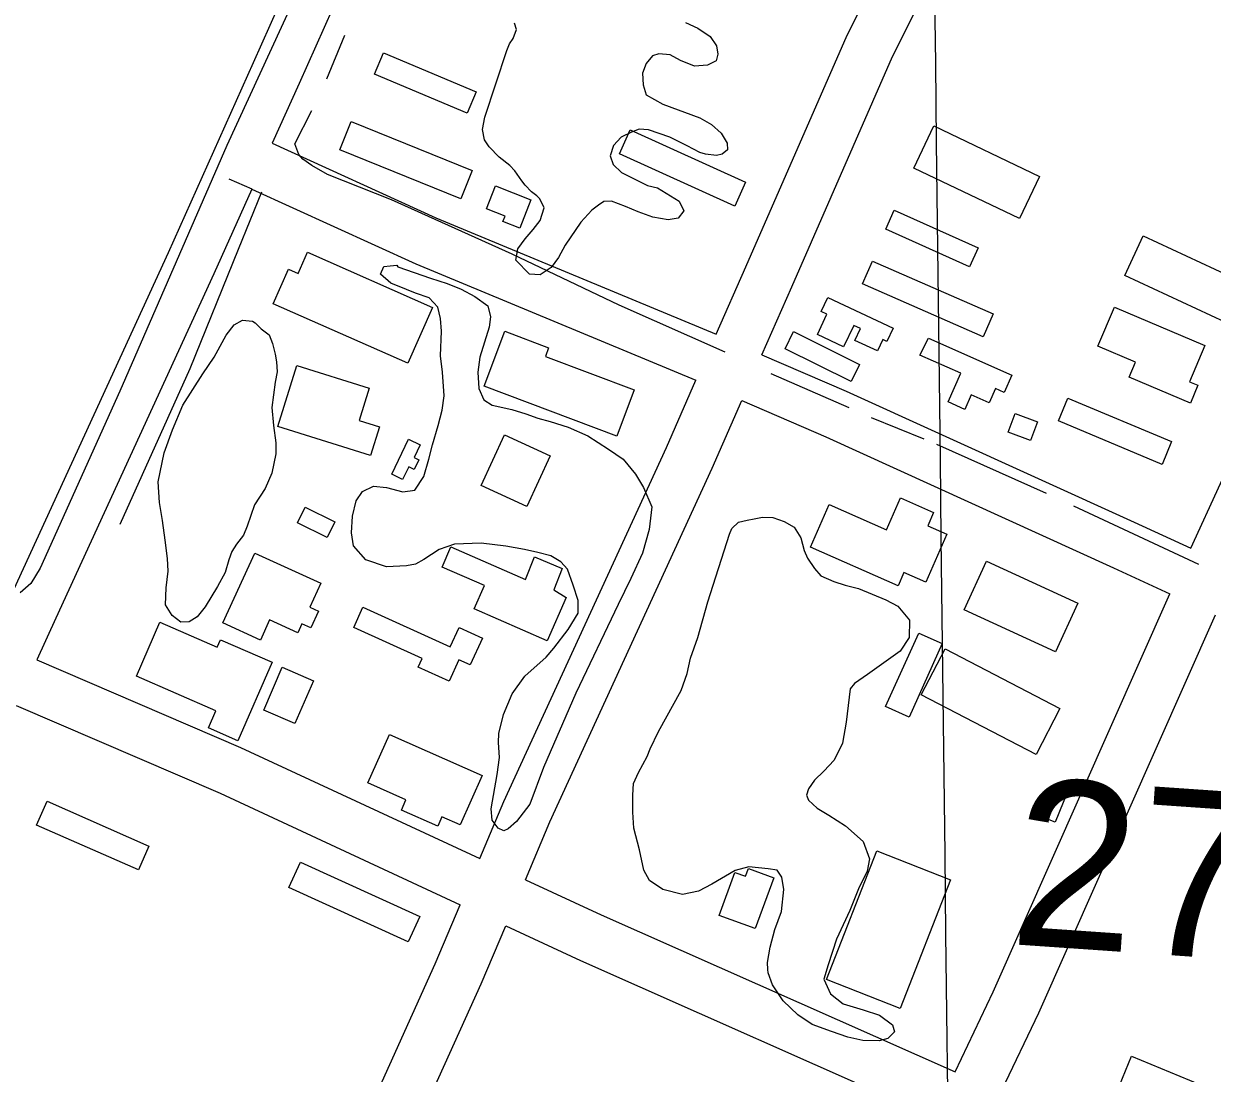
# Model space of a CAD drawing. Extents: x 3683402 to 3721514, y 487807 to 513565.
# Drawn here: x 3708188 to 3708899, y 497170 to 497798 of the extents above; entities that cross this region are included whole.
import ezdxf

# ---------------------------------------------------------------- set-up
doc = ezdxf.new("R2010")
doc.units = 0
for name, color, linetype in [('V-BLDG-OTLN', 7, 'Continuous'), ('V-GRID-MAJR', 7, 'Continuous'), ('V-ROAD-CNTR', 7, 'Continuous'), ('V-SITE-VEGE', 7, 'Continuous'), ('V-SURV-IDEN', 7, 'Continuous'), ('V-TOPO-SHOR', 7, 'Continuous')]:
    doc.layers.add(name, color=color, linetype=linetype)

msp = doc.modelspace()

# ---------------------------------------------------------------- linework, layer by layer
at = {"layer": 'V-BLDG-OTLN'}
for points in [[(3708453.22, 497744.26), (3708397.67, 497767.57), (3708403.03, 497780.36), (3708458.58, 497757.06)], [(3708449.38, 497693.13), (3708376.91, 497722.47), (3708383.75, 497739.36), (3708456.22, 497710.01)], [(3708550.66, 497734.28), (3708619.77, 497703.08), (3708613.31, 497688.78), (3708544.21, 497719.98)], [(3708732.37, 497736.69), (3708795.65, 497706.51), (3708783.63, 497681.31), (3708720.36, 497711.49)], [(3708491.2, 497692.48), (3708484.55, 497675.56), (3708474.5, 497679.51), (3708475.77, 497682.74), (3708464.63, 497687.12), (3708470.01, 497700.81)], [(3708753.76, 497652.46), (3708703.59, 497675.02), (3708708.71, 497686.4), (3708758.88, 497663.83)], [(3708857.66, 497670.96), (3708926.3, 497639.18), (3708915.32, 497615.46), (3708846.68, 497647.24)], [(3708357.69, 497661.12), (3708432.29, 497628.16), (3708417.56, 497594.8), (3708337.12, 497630.33), (3708346.25, 497651.01), (3708352.09, 497648.43)], [(3708761.84, 497610.6), (3708689.67, 497642.25), (3708695.66, 497655.91), (3708767.83, 497624.26)], [(3708668.84, 497634.14), (3708707.94, 497615.8), (3708704.2, 497607.84), (3708701.78, 497608.98), (3708698.57, 497602.14), (3708685.11, 497608.45), (3708688.41, 497615.48), (3708684.43, 497617.35), (3708678.41, 497604.51), (3708662.69, 497611.88), (3708668.41, 497624.06), (3708664.89, 497625.71)], [(3708840.45, 497628.39), (3708894.56, 497605.45), (3708885.35, 497583.71), (3708890.38, 497581.58), (3708885.89, 497570.99), (3708849.3, 497586.51), (3708853.12, 497595.5), (3708830.56, 497605.07)], [(3708542.64, 497551.2), (3708463.21, 497581.13), (3708475.58, 497613.95), (3708501.87, 497604.04), (3708499.93, 497598.9), (3708553.07, 497578.88)], [(3708682.8, 497583.88), (3708643.39, 497603.45), (3708648.47, 497613.69), (3708687.89, 497594.12)], [(3708729.08, 497609.83), (3708779.02, 497587.72), (3708774.45, 497577.38), (3708769.29, 497579.65), (3708765.5, 497571.09), (3708754.78, 497575.83), (3708750.95, 497567.18), (3708740.95, 497571.61), (3708748.54, 497588.77), (3708724.04, 497599.61)], [(3708339.89, 497556.89), (3708351.19, 497593.35), (3708394.46, 497579.95), (3708388.44, 497560.51), (3708400.65, 497556.72), (3708395.38, 497539.7)], [(3708812.61, 497573.85), (3708874.6, 497547.91), (3708868.9, 497534.31), (3708806.91, 497560.25)], [(3708794.34, 497559.81), (3708790.11, 497548.58), (3708776.85, 497553.56), (3708781.08, 497564.8)], [(3708407.98, 497528.48), (3708417.99, 497549.42), (3708424.98, 497546.07), (3708421.33, 497538.43), (3708424.18, 497537.07), (3708421.44, 497531.34), (3708418.13, 497532.93), (3708414.51, 497525.35)], [(3708475.39, 497551.91), (3708502.8, 497539.33), (3708488.92, 497509.1), (3708461.52, 497521.68)], [(3708740.19, 497492.61), (3708727.57, 497463.86), (3708714.48, 497469.61), (3708711.03, 497461.76), (3708658.63, 497484.76), (3708669.82, 497510.26), (3708704, 497495.26), (3708712.35, 497514.28), (3708732.2, 497505.57), (3708728.73, 497497.64)], [(3708369.36, 497490.63), (3708351.65, 497499.43), (3708356.27, 497508.73), (3708373.98, 497499.93)], [(3708443.4, 497484.93), (3708488.04, 497465.54), (3708493.34, 497479.09), (3708509.96, 497472.05), (3708504.97, 497459.35), (3708512.36, 497454.79), (3708501, 497428.78), (3708457.35, 497447.85), (3708463.46, 497461.82), (3708438.13, 497472.88)], [(3708326.12, 497481.31), (3708365.53, 497463.27), (3708358.93, 497448.85), (3708364.2, 497446.44), (3708359.66, 497436.53), (3708354.3, 497438.98), (3708351.86, 497433.64), (3708334.95, 497441.38), (3708329.38, 497429.2), (3708306.97, 497439.46)], [(3708763.84, 497476.47), (3708818.59, 497451.32), (3708805.21, 497422.18), (3708750.46, 497447.34)], [(3708390.8, 497448.99), (3708442.99, 497425.2), (3708448.27, 497436.78), (3708462.26, 497430.4), (3708454.94, 497414.35), (3708448.2, 497417.43), (3708442.35, 497404.61), (3708423.76, 497413.08), (3708426.11, 497418.23), (3708385.26, 497436.85)], [(3708302.75, 497386.85), (3708255.18, 497407.6), (3708269.3, 497439.96), (3708303.6, 497424.99), (3708305.56, 497429.48), (3708336.37, 497416.04), (3708315.89, 497369.08), (3708298.34, 497376.74)], [(3708737.39, 497427.13), (3708717.56, 497383.17), (3708703.51, 497389.51), (3708723.33, 497433.47)], [(3708739.06, 497424.08), (3708807.82, 497388.42), (3708793.54, 497360.9), (3708724.79, 497396.57)], [(3708361.12, 497404.9), (3708350.07, 497379.35), (3708331.46, 497387.4), (3708342.52, 497412.95)], [(3708406.61, 497372.78), (3708462.03, 497348.24), (3708448.95, 497318.71), (3708438, 497323.56), (3708435.52, 497317.97), (3708413.77, 497327.61), (3708416.49, 497333.74), (3708393.77, 497343.8)], [(3708812.26, 497338.59), (3708805.05, 497320.33), (3708795.69, 497324.02), (3708802.89, 497342.29)], [(3708256.45, 497291.76), (3708195.44, 497318.59), (3708201.73, 497332.89), (3708262.73, 497306.06)], [(3708698.32, 497303.19), (3708742.34, 497285.94), (3708712.19, 497208.97), (3708668.17, 497226.21)], [(3708417.79, 497248.71), (3708346.39, 497281.24), (3708353.32, 497296.47), (3708424.73, 497263.94)], [(3708625.5, 497256.68), (3708603.96, 497264.54), (3708613.35, 497290.3), (3708619.77, 497287.97), (3708621.47, 497292.63), (3708636.6, 497287.12)], [(3708850.73, 497180.47), (3708896.81, 497161.36), (3708887.73, 497139.48), (3708841.66, 497158.59)]]:
    msp.add_lwpolyline(points, close=True, dxfattribs=at)
at = {"layer": 'V-GRID-MAJR'}
msp.add_spline([(3708784.11, 493467.74), (3708712.75, 499525.16), (3708641.34, 505585.66), (3708569.94, 511646.18), (3708569.9, 511649.25)], degree=3, dxfattribs=at)
at = {"layer": 'V-ROAD-CNTR'}
for points in [[(3708464.86, 498013.49), (3708407.41, 497885.08), (3708352.53, 497762.16), (3708336.48, 497726.31)], [(3708418.36, 497983.02), (3708380.02, 497897.32), (3708325.14, 497774.4), (3708274.25, 497660.72), (3708179.75, 497454.92), (3708114.16, 497310.85), (3707989.26, 497028.55), (3707862.53, 496746.83), (3707655.76, 496305.01), (3707632.12, 496252)], [(3708602.11, 497612.11), (3708619.86, 497652.48), (3708680.54, 497790.92), (3708731.33, 497892.15)], [(3708629.52, 497599.9), (3708647.33, 497640.42), (3708707.71, 497778.17), (3708758.69, 497879.8)], [(3708886.18, 497484.12), (3708903.8, 497522.82), (3708998.43, 497733.27), (3709015.39, 497769.35)], [(3708336.48, 497726.31), (3708434.39, 497681.77), (3708602.11, 497612.11)], [(3708310.57, 497705.14), (3708324.35, 497699.07)], [(3708324.22, 497698.93), (3708301.58, 497648.34), (3708207.04, 497442.44), (3708195.65, 497417.44)], [(3708324.22, 497698.93), (3708422.42, 497654.26), (3708590.04, 497584.64)], [(3708629.52, 497599.9), (3708679.88, 497578.14), (3708852.27, 497499.72), (3708886.18, 497484.12)], [(3708460.71, 497298.58), (3708475.15, 497332.69), (3708572.36, 497544.43), (3708590.04, 497584.64)], [(3708487.94, 497285.94), (3708502.6, 497320.59), (3708599.73, 497532.14), (3708617.44, 497572.43)], [(3708617.44, 497572.43), (3708667.71, 497550.71), (3708839.79, 497472.44), (3708873.61, 497456.88)], [(3708745.06, 497170.98), (3708767.83, 497218.85), (3708873.61, 497456.88)], [(3708773.14, 497160.17), (3708795.09, 497206.31), (3708900.87, 497444.34)], [(3708195.65, 497417.44), (3708317.51, 497365.01), (3708460.71, 497298.58)], [(3708183.22, 497390.13), (3708305.27, 497337.62), (3708449.01, 497270.93)], [(3708487.94, 497285.94), (3708533.38, 497264.86), (3708745.06, 497170.98)], [(3708319.22, 496991.58), (3708367.87, 497089.22), (3708434.08, 497235.65), (3708449.01, 497270.93)], [(3708346.55, 496979.15), (3708394.98, 497076.34), (3708461.57, 497223.62), (3708476.24, 497258.3)], [(3708476.24, 497258.3), (3708520.98, 497237.54), (3708732.16, 497143.88)]]:
    msp.add_lwpolyline(points, dxfattribs=at)
at = {"layer": 'V-SITE-VEGE'}
for points in [[(3708368.62, 497853.8), (3708309.29, 497724.94), (3708245.23, 497578.08), (3708197.6, 497472.27), (3708191.96, 497463.08), (3708185.61, 497457.5)], [(3708531.7, 497689.33), (3708527.81, 497686.31), (3708521.17, 497679.13), (3708511.81, 497665.49), (3708507.71, 497658.09), (3708503.37, 497652.08), (3708496.72, 497647.66), (3708490.5, 497648.09), (3708482.16, 497656.33), (3708483.5, 497663.25), (3708487.84, 497669.26), (3708492.64, 497674.81), (3708496.75, 497680.14), (3708499.24, 497687.75), (3708496.68, 497693.03), (3708494.82, 497694.86), (3708491.58, 497697.38), (3708487.88, 497701.27), (3708485.79, 497703.79), (3708481.61, 497709.75), (3708478.59, 497712.96), (3708472.34, 497717.99), (3708466.32, 497724.17), (3708463.53, 497728.3), (3708462.34, 497734.51), (3708463.68, 497741.89), (3708476.8, 497781.81), (3708478.39, 497785.73), (3708480.67, 497788.97), (3708482.71, 497794.28), (3708481.54, 497798.19)], [(3708583.79, 497798.57), (3708591.18, 497795.16), (3708598.58, 497790.14), (3708602.3, 497784.63), (3708603.02, 497779.57), (3708602.12, 497775.65), (3708596.84, 497773.09), (3708589.24, 497772.35), (3708580.7, 497775.75), (3708574.69, 497779.17), (3708567.78, 497779.82), (3708564.1, 497778.65), (3708560.21, 497774.02), (3708557.95, 497768.25), (3708558.45, 497761.34), (3708560.33, 497755.36), (3708570.26, 497749.67), (3708592.42, 497741.51), (3708599.35, 497737.64), (3708605.14, 497732.37), (3708608.63, 497726.41), (3708608.89, 497722.49), (3708605.68, 497719.71), (3708602.23, 497719), (3708595.77, 497719.88), (3708592.31, 497720.78), (3708584.69, 497724.88), (3708574.3, 497729.89), (3708561.6, 497734.42), (3708556.07, 497734.84), (3708551.48, 497732.97), (3708545.28, 497729.94), (3708540.7, 497725.08), (3708538.67, 497718.85), (3708540.54, 497713.56), (3708545.4, 497708.76), (3708561.11, 497701.02), (3708567.11, 497699.67), (3708580.05, 497691.69), (3708582.85, 497685.95), (3708579.42, 497681.55), (3708573.44, 497680.6), (3708564.22, 497682.15), (3708555.45, 497685.33), (3708547.83, 497688.51), (3708539.52, 497691.68), (3708534.92, 497691.42), (3708531.7, 497689.33)]]:
    msp.add_lwpolyline(points, dxfattribs=at)
for points in [[(3708411.71, 497652.45), (3708431.1, 497645.66), (3708441.25, 497642.49), (3708449.56, 497639.09), (3708457.64, 497634.76), (3708465.51, 497629.05), (3708467.16, 497622.61), (3708466.28, 497616.39), (3708463.57, 497607.39), (3708460.62, 497598.39), (3708459.53, 497589.41), (3708460.05, 497579.74), (3708463.08, 497572.85), (3708468.17, 497569.65), (3708479.93, 497567.19), (3708488.24, 497564.47), (3708495.39, 497561.99), (3708502.77, 497559.96), (3708513.62, 497556.57), (3708525.39, 497551.34), (3708537.64, 497543.35), (3708546.43, 497537.42), (3708553.85, 497528.48), (3708558.74, 497520.45), (3708563.65, 497508.97), (3708562.11, 497495.37), (3708558.05, 497481.29), (3708551.01, 497466.05), (3708543.5, 497450.58), (3708518.25, 497397.46), (3708498.71, 497353.12), (3708490.56, 497331.2), (3708482.56, 497320.79), (3708477.75, 497316.38), (3708474.99, 497315.21), (3708471.75, 497316.81), (3708468.04, 497321.62), (3708467.54, 497328.29), (3708471.1, 497348.81), (3708472.42, 497358.95), (3708471.91, 497367.93), (3708472.11, 497373.46), (3708474.8, 497384.76), (3708480.03, 497397), (3708487.56, 497407.64), (3708500.39, 497419), (3708504.97, 497424.32), (3708513.65, 497435.66), (3708519.58, 497445.37), (3708519.53, 497452.97), (3708516.48, 497462.16), (3708513.2, 497471.58), (3708509.26, 497475.93), (3708503.25, 497479.59), (3708495.41, 497481.61), (3708487.34, 497483.4), (3708476.27, 497485.41), (3708461.52, 497487.16), (3708445.64, 497486.61), (3708436.44, 497483.33), (3708427.27, 497477.52), (3708422.21, 497474.73), (3708416.93, 497473.54), (3708404.96, 497473.01), (3708392.49, 497477.31), (3708385.07, 497485.56), (3708383.87, 497493.38), (3708384.5, 497503.28), (3708386.75, 497512.51), (3708390.41, 497518.06), (3708397.07, 497521.33), (3708404.9, 497520.45), (3708414.59, 497517.97), (3708421.72, 497518.94), (3708427.2, 497527.03), (3708430.13, 497537.41), (3708432.38, 497545.95), (3708435.77, 497557.48), (3708438.25, 497566.71), (3708439.35, 497575.24), (3708438.34, 497589.51), (3708437.13, 497599.18), (3708437.73, 497613.92), (3708437.23, 497621.51), (3708435.57, 497628.41), (3708430.48, 497633.91), (3708422.17, 497636.62), (3708416.86, 497638.9), (3708407.39, 497642.75), (3708401.37, 497648.01), (3708403.19, 497652.63), (3708407.1, 497653.12), (3708411.01, 497653.37)], [(3708329.94, 497615.35), (3708334.57, 497611.68), (3708336.68, 497606.63), (3708338.33, 497600.2), (3708339.05, 497595.59), (3708339.54, 497589.61), (3708338.2, 497583.38), (3708336.21, 497568.4), (3708337.2, 497557.58), (3708338.64, 497547.23), (3708338.68, 497540.55), (3708336.22, 497529.02), (3708332.36, 497519.79), (3708325.97, 497510.07), (3708321.44, 497497.38), (3708319.4, 497492.07), (3708315.06, 497486.52), (3708312.32, 497482.13), (3708310.51, 497477.28), (3708308.25, 497469.66), (3708303.69, 497461.35), (3708296.4, 497449.1), (3708291.6, 497443.08), (3708286.78, 497440.06), (3708281.71, 497440.03), (3708276.62, 497443.91), (3708272.67, 497450.34), (3708273.07, 497460.47), (3708274.16, 497470.38), (3708273.89, 497477.98), (3708272.44, 497489.03), (3708270.75, 497500.76), (3708269.08, 497511.57), (3708268.31, 497523.78), (3708271.89, 497541.3), (3708276.88, 497554.92), (3708283.01, 497569.7), (3708294.87, 497588.42), (3708301.72, 497598.36), (3708309.01, 497611.53), (3708313.81, 497617.78), (3708318.63, 497620.57), (3708324.62, 497619.92), (3708326.24, 497619.01)], [(3708662.64, 497328.64), (3708669.57, 497324.54), (3708679.51, 497318.15), (3708690.16, 497308.77), (3708693.91, 497298.49), (3708692.57, 497291.05), (3708687.34, 497280.42), (3708682.12, 497267.5), (3708674.16, 497250.41), (3708669.12, 497235.02), (3708666.49, 497226.52), (3708670.44, 497217.68), (3708678.08, 497211.74), (3708690.08, 497208.13), (3708699.77, 497204.96), (3708707.63, 497199.25), (3708708.81, 497194.88), (3708704.92, 497190.94), (3708699.63, 497189.53), (3708689.95, 497189.7), (3708680.96, 497191.72), (3708671.04, 497195.11), (3708659.5, 497199.42), (3708650.94, 497205.13), (3708642.14, 497213.6), (3708635.86, 497223), (3708633.29, 497230.35), (3708633.05, 497232.2), (3708632.79, 497236.34), (3708634.35, 497245.56), (3708637.28, 497256.17), (3708641.13, 497267.02), (3708642.66, 497280.16), (3708641.47, 497287.52), (3708638.68, 497291.65), (3708633.15, 497292.54), (3708621.61, 497293.73), (3708613.52, 497291.53), (3708599.58, 497283.35), (3708591.54, 497279.16), (3708581.88, 497277.03), (3708570.12, 497280.18), (3708562.25, 497285.43), (3708558.77, 497291.63), (3708556.16, 497303.82), (3708552.85, 497316.7), (3708552.34, 497326.37), (3708552.28, 497336.5), (3708552.7, 497343.41), (3708555.65, 497350.11), (3708560.89, 497359.58), (3708562.71, 497364.2), (3708567.71, 497374.59), (3708581.15, 497399.08), (3708584.77, 497409.24), (3708586.79, 497418.46), (3708591.1, 497430.69), (3708597.18, 497452.15), (3708610.07, 497492.53), (3708611.43, 497495.99), (3708615.56, 497499.7), (3708620.62, 497500.89), (3708624.76, 497501.83), (3708629.83, 497502.78), (3708636.05, 497502.59), (3708642.75, 497500.1), (3708648.76, 497496.67), (3708652.72, 497490.48), (3708654.84, 497482.88), (3708656.71, 497478.29), (3708660.9, 497472.09), (3708664.84, 497467.73), (3708672.46, 497464.32), (3708679.39, 497462.06), (3708687.24, 497460.03), (3708703.65, 497453.22), (3708710.81, 497449.57), (3708717.78, 497441.08), (3708717.61, 497430.71), (3708712.13, 497422.61), (3708692.62, 497408.67), (3708684.82, 497403.32), (3708682.3, 497400.08), (3708679.88, 497380.24), (3708677.65, 497367.55), (3708672.65, 497357.39), (3708666.46, 497350.9), (3708660.96, 497345.56), (3708657.31, 497340.24), (3708656.18, 497336.54), (3708657.35, 497333.55)]]:
    msp.add_lwpolyline(points, close=True, dxfattribs=at)
at = {"layer": 'V-TOPO-SHOR'}
for p, q in [((3708369.12, 497764.81), (3708380.02, 497790.9)), ((3708350.01, 497726.01), (3708360.25, 497745.87)), ((3708681.77, 497568.05), (3708634.98, 497588.49)), ((3708726.55, 497549.44), (3708695.16, 497562.15)), ((3708799.76, 497516.92), (3708734.09, 497546.11)), ((3708890.92, 497474.48), (3708816.04, 497509.29))]:
    msp.add_line(p, q, dxfattribs=at)
for points in [[(3708607.43, 497601.38), (3708544.02, 497629.54), (3708479.99, 497660.01), (3708407.8, 497692.58), (3708369.49, 497707.7), (3708360.1, 497713.02), (3708354.71, 497716.82), (3708352.38, 497719.57), (3708350.01, 497726.01)], [(3708245.54, 497498.53), (3708287.35, 497591.64), (3708316.39, 497663.03), (3708330.31, 497697.34)]]:
    msp.add_lwpolyline(points, dxfattribs=at)

# ---------------------------------------------------------------- texts
at = {"layer": 'V-SURV-IDEN'}
msp.add_text('275+30.6', height=100, rotation=356.05056, dxfattribs=at).set_placement((3708776.67, 497247.52))

doc.saveas('drawing.dxf')
